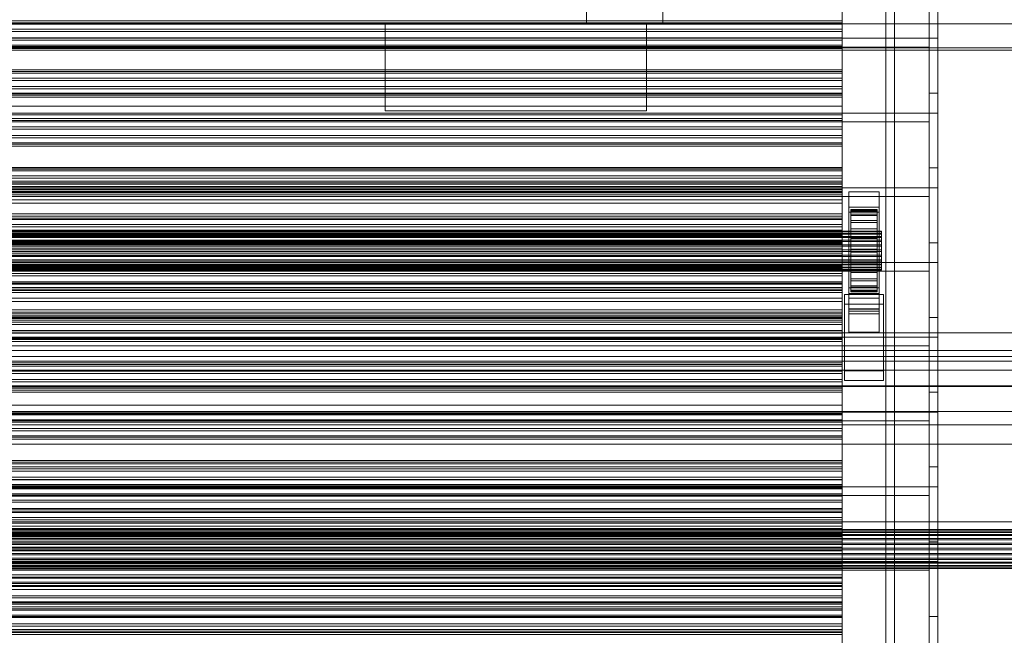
# Model space of a CAD drawing. Header units: millimetres. Extents: x -3490 to 61924, y -72580 to 6847.
# Tile 372 of 656: x 872 to 1324, y -32981 to -32698. Entities that reach past the tile are written whole.
import ezdxf

# ---------------------------------------------------------------- set-up
doc = ezdxf.new("R2010")
doc.units = ezdxf.units.MM
for name, color, linetype, lineweight in [('frontal_C03', 7, 'Continuous', 0), ('frontal_C03-dry', 7, 'Continuous', 0), ('frontal_tolva', 7, 'Continuous', 0)]:
    doc.layers.add(name, color=color, linetype=linetype, lineweight=lineweight)

msp = doc.modelspace()

# ---------------------------------------------------------------- linework, layer by layer
at = {"layer": 'frontal_C03'}
for p, q in [((1270, -32314.944), (1270, -34875.113)), ((1274, -34875.113), (1274, -32314.944)), ((1270, -32318.841), (1270, -34879.011)), ((1270, -35001.792), (1270, -32441.623)), ((1274, -32441.623), (1274, -35001.792)), ((1250, -32698.601), (-1250, -32698.601)), ((1250, -32699.482), (-1250, -32699.482)), ((1250, -32700.136), (-1250, -32700.136)), ((1250, -32702.443), (-1250, -32702.443)), ((1250, -32699.482), (1250, -32698.601)), ((1250, -32698.601), (1250, -32700.136)), ((1250, -32702.443), (1250, -32699.482)), ((1250, -32700.136), (1250, -32703.501)), ((1250, -32706.353), (1250, -32702.443)), ((-1250, -32703.501), (1250, -32703.501)), ((1250, -32706.353), (-1250, -32706.353)), ((1250, -32703.501), (1250, -32707.41)), ((1250, -32709.717), (1250, -32706.353)), ((1250, -32707.41), (-1250, -32707.41)), ((1250, -32709.717), (-1250, -32709.717)), ((1250, -32710.371), (-1250, -32710.371)), ((1250, -32711.252), (-1250, -32711.252)), ((1250, -32707.41), (1250, -32710.371)), ((1250, -32711.252), (1250, -32709.717)), ((1250, -32710.371), (1250, -32711.252)), ((1250, -32721.059), (-1250, -32721.059)), ((1250, -32721.94), (-1250, -32721.94)), ((1250, -32722.593), (-1250, -32722.593)), ((1250, -32724.901), (-1250, -32724.901)), ((1250, -32721.94), (1250, -32721.059)), ((1250, -32721.059), (1250, -32722.593)), ((1250, -32724.901), (1250, -32721.94)), ((1250, -32722.593), (1250, -32725.958)), ((1250, -32728.81), (1250, -32724.901)), ((-1250, -32725.958), (1250, -32725.958)), ((1250, -32728.81), (-1250, -32728.81)), ((1250, -32725.958), (1250, -32729.868)), ((1250, -32732.175), (1250, -32728.81)), ((1250, -32729.868), (-1250, -32729.868)), ((1250, -32732.175), (-1250, -32732.175)), ((1250, -32732.828), (-1250, -32732.828)), ((1250, -32733.71), (-1250, -32733.71)), ((1250, -32729.868), (1250, -32732.828)), ((1250, -32733.71), (1250, -32732.175)), ((1250, -32732.828), (1250, -32733.71)), ((1250, -32743.516), (-1250, -32743.516)), ((1250, -32744.398), (-1250, -32744.398)), ((1250, -32745.051), (-1250, -32745.051)), ((1250, -32747.358), (-1250, -32747.358)), ((1250, -32744.398), (1250, -32743.516)), ((1250, -32743.516), (1250, -32745.051)), ((1250, -32747.358), (1250, -32744.398)), ((1250, -32745.051), (1250, -32748.416)), ((1250, -32751.268), (1250, -32747.358)), ((-1250, -32748.416), (1250, -32748.416)), ((1250, -32751.268), (-1250, -32751.268)), ((1250, -32748.416), (1250, -32752.325)), ((1250, -32754.633), (1250, -32751.268)), ((1250, -32752.325), (-1250, -32752.325)), ((1250, -32754.633), (-1250, -32754.633)), ((1250, -32755.286), (-1250, -32755.286)), ((1250, -32756.167), (-1250, -32756.167)), ((1250, -32752.325), (1250, -32755.286)), ((1250, -32756.167), (1250, -32754.633)), ((1250, -32755.286), (1250, -32756.167)), ((1250, -32765.974), (-1250, -32765.974)), ((1250, -32766.855), (-1250, -32766.855)), ((1250, -32767.509), (-1250, -32767.509)), ((1250, -32769.816), (-1250, -32769.816)), ((1250, -32766.855), (1250, -32765.974)), ((1250, -32765.974), (1250, -32767.509)), ((1250, -32769.816), (1250, -32766.855)), ((1250, -32767.509), (1250, -32770.873)), ((1250, -32773.726), (1250, -32769.816)), ((-1250, -32770.873), (1250, -32770.873)), ((-1250, -32772.308), (1250, -32772.308)), ((-1250, -32773.105), (1250, -32773.105)), ((-1250, -32773.69), (1250, -32773.69)), ((1250, -32773.726), (-1250, -32773.726)), ((1250, -32774.783), (-1250, -32774.783)), ((1250, -32770.873), (1250, -32774.783)), ((1250, -32773.69), (1250, -32772.308)), ((1250, -32772.308), (1250, -32773.105)), ((1250, -32773.105), (1250, -32776.028)), ((1250, -32777.157), (1250, -32773.69)), ((1250, -32777.09), (1250, -32773.726)), ((1250, -32774.783), (1250, -32777.744)), ((-1250, -32776.028), (1250, -32776.028)), ((1250, -32777.09), (-1250, -32777.09)), ((-1250, -32777.157), (1250, -32777.157)), ((1250, -32777.744), (-1250, -32777.744)), ((1250, -32778.625), (-1250, -32778.625)), ((1250, -32776.028), (1250, -32780.876)), ((1250, -32778.625), (1250, -32777.09)), ((1250, -32782.473), (1250, -32777.157)), ((1250, -32777.744), (1250, -32778.625)), ((1253, -32779.405), (1253, -32777.159)), ((1253, -32777.159), (1267, -32777.159)), ((1253, -32823.933), (1253, -32777.159)), ((1267, -32779.405), (1253, -32779.405)), ((1253, -32779.405), (1253, -32826.179)), ((1267, -32777.159), (1267, -32779.405)), ((1267, -32777.159), (1267, -32823.933)), ((1267, -32826.179), (1267, -32779.405)), ((-1250, -32780.876), (1250, -32780.876)), ((-1250, -32782.473), (1250, -32782.473)), ((1250, -32780.876), (1250, -32787.32)), ((1250, -32789.276), (1250, -32782.473)), ((-1250, -32787.32), (1250, -32787.32)), ((1250, -32788.431), (-1250, -32788.431)), ((1250, -32787.32), (1250, -32794.92)), ((1250, -32789.313), (1250, -32788.431)), ((1250, -32788.431), (1250, -32789.966)), ((1253, -32786.591), (1253, -32784.346)), ((1253, -32784.346), (1267, -32784.346)), ((1253, -32831.12), (1253, -32784.346)), ((1267, -32786.591), (1253, -32786.591)), ((1253, -32786.591), (1253, -32833.365)), ((1254, -32795.293), (1254, -32785.3)), ((1254, -32785.3), (1254, -32786.12)), ((1254, -32785.3), (1266, -32785.3)), ((1254, -32785.773), (1254, -32785.3)), ((1254, -32795.518), (1254, -32785.773)), ((1254, -32785.773), (1266, -32785.773)), ((1254, -32787.508), (1254, -32785.773)), ((1254, -32795.682), (1254, -32786.12)), ((1254, -32786.12), (1254, -32788.179)), ((1254, -32786.12), (1266, -32786.12)), ((1254, -32796.34), (1254, -32787.508)), ((1254, -32787.508), (1266, -32787.508)), ((1254, -32790.387), (1254, -32787.508)), ((1254, -32796.657), (1254, -32788.179)), ((1254, -32788.179), (1254, -32791.335)), ((1254, -32788.179), (1266, -32788.179)), ((1266, -32786.12), (1266, -32785.3)), ((1266, -32785.3), (1266, -32795.293)), ((1266, -32785.3), (1266, -32785.773)), ((1266, -32785.773), (1266, -32795.518)), ((1266, -32785.773), (1266, -32787.508)), ((1266, -32788.179), (1266, -32786.12)), ((1266, -32786.12), (1266, -32795.682)), ((1266, -32787.508), (1266, -32796.34)), ((1266, -32787.508), (1266, -32790.387)), ((1266, -32791.335), (1266, -32788.179)), ((1266, -32788.179), (1266, -32796.657)), ((1267, -32784.346), (1267, -32786.591)), ((1267, -32784.346), (1267, -32831.12)), ((1267, -32833.365), (1267, -32786.591)), ((-1250, -32789.276), (1250, -32789.276)), ((1250, -32789.313), (-1250, -32789.313)), ((1250, -32789.966), (-1250, -32789.966)), ((1250, -32792.274), (-1250, -32792.274)), ((1250, -32797.101), (1250, -32789.276)), ((1250, -32792.274), (1250, -32789.313)), ((1250, -32789.966), (1250, -32793.331)), ((1250, -32796.183), (1250, -32792.274)), ((1254, -32797.703), (1254, -32790.387)), ((1254, -32790.387), (1266, -32790.387)), ((1254, -32794.213), (1254, -32790.387)), ((1254, -32798.152), (1254, -32791.335)), ((1254, -32791.335), (1254, -32795.374)), ((1254, -32791.335), (1266, -32791.335)), ((1266, -32790.387), (1266, -32797.703)), ((1266, -32790.387), (1266, -32794.213)), ((1266, -32795.374), (1266, -32791.335)), ((1266, -32791.335), (1266, -32798.152)), ((-1268, -32795.293), (1268, -32795.293)), ((-1268, -32795.518), (1268, -32795.518)), ((-1268, -32795.682), (1268, -32795.682)), ((-1268, -32796.34), (1268, -32796.34)), ((-1268, -32796.657), (1268, -32796.657)), ((-1250, -32793.331), (1250, -32793.331)), ((-1250, -32794.92), (1250, -32794.92)), ((1250, -32796.183), (-1250, -32796.183)), ((1250, -32797.101), (-1250, -32797.101)), ((1250, -32797.24), (-1250, -32797.24)), ((1250, -32793.331), (1250, -32797.24)), ((1250, -32794.92), (1250, -32803.159)), ((1250, -32799.548), (1250, -32796.183)), ((1250, -32805.417), (1250, -32797.101)), ((1250, -32797.24), (1250, -32800.201)), ((1254, -32799.516), (1254, -32794.213)), ((1254, -32794.213), (1266, -32794.213)), ((1254, -32798.726), (1254, -32794.213)), ((1254, -32795.682), (1254, -32795.293)), ((1266, -32795.293), (1254, -32795.293)), ((1254, -32795.293), (1254, -32795.518)), ((1254, -32800.066), (1254, -32795.374)), ((1254, -32795.374), (1254, -32800.021)), ((1254, -32795.374), (1266, -32795.374)), ((1266, -32795.518), (1254, -32795.518)), ((1254, -32795.518), (1254, -32796.34)), ((1254, -32796.657), (1254, -32795.682)), ((1266, -32795.682), (1254, -32795.682)), ((1266, -32796.34), (1254, -32796.34)), ((1254, -32796.34), (1254, -32797.703)), ((1254, -32798.152), (1254, -32796.657)), ((1266, -32796.657), (1254, -32796.657)), ((1266, -32794.213), (1266, -32799.516)), ((1266, -32794.213), (1266, -32798.726)), ((1266, -32795.293), (1266, -32795.682)), ((1266, -32795.518), (1266, -32795.293)), ((1266, -32800.021), (1266, -32795.374)), ((1266, -32795.374), (1266, -32800.066)), ((1266, -32796.34), (1266, -32795.518)), ((1266, -32795.682), (1266, -32796.657)), ((1266, -32797.703), (1266, -32796.34)), ((1266, -32796.657), (1266, -32798.152)), ((1268, -32795.682), (1268, -32795.293)), ((1268, -32795.293), (1268, -32795.518)), ((1268, -32795.518), (1268, -32796.34)), ((1268, -32796.657), (1268, -32795.682)), ((1268, -32796.34), (1268, -32797.703)), ((1268, -32798.152), (1268, -32796.657)), ((-1268, -32797.703), (1268, -32797.703)), ((-1268, -32798.152), (1268, -32798.152)), ((-1268, -32799.516), (1268, -32799.516)), ((-1268, -32800.066), (1268, -32800.066)), ((-1268, -32801.653), (1268, -32801.653)), ((1250, -32799.548), (-1250, -32799.548)), ((1250, -32800.201), (-1250, -32800.201)), ((1250, -32801.083), (-1250, -32801.083)), ((1250, -32801.083), (1250, -32799.548)), ((1250, -32800.201), (1250, -32801.083)), ((1266, -32797.703), (1254, -32797.703)), ((1254, -32797.703), (1254, -32799.516)), ((1254, -32800.066), (1254, -32798.152)), ((1266, -32798.152), (1254, -32798.152)), ((1254, -32801.653), (1254, -32798.726)), ((1254, -32798.726), (1266, -32798.726)), ((1254, -32803.617), (1254, -32798.726)), ((1266, -32799.516), (1254, -32799.516)), ((1254, -32799.516), (1254, -32801.653)), ((1254, -32800.021), (1254, -32802.267)), ((1266, -32800.021), (1254, -32800.021)), ((1254, -32800.021), (1254, -32804.958)), ((1254, -32802.267), (1254, -32800.066)), ((1266, -32800.066), (1254, -32800.066)), ((1266, -32801.653), (1254, -32801.653)), ((1254, -32801.653), (1254, -32803.97)), ((1266, -32799.516), (1266, -32797.703)), ((1266, -32798.152), (1266, -32800.066)), ((1266, -32798.726), (1266, -32801.653)), ((1266, -32798.726), (1266, -32803.617)), ((1266, -32801.653), (1266, -32799.516)), ((1266, -32802.267), (1266, -32800.021)), ((1266, -32804.958), (1266, -32800.021)), ((1266, -32800.066), (1266, -32802.267)), ((1266, -32803.97), (1266, -32801.653)), ((1268, -32797.703), (1268, -32799.516)), ((1268, -32800.066), (1268, -32798.152)), ((1268, -32799.516), (1268, -32801.653)), ((1268, -32802.267), (1268, -32800.066)), ((1268, -32801.653), (1268, -32803.97)), ((1268, -32802.267), (-1268, -32802.267)), ((-1268, -32803.97), (1268, -32803.97)), ((-1268, -32804.605), (1268, -32804.605)), ((-1268, -32806.309), (1268, -32806.309)), ((-1250, -32803.159), (1250, -32803.159)), ((-1250, -32805.417), (1250, -32805.417)), ((1250, -32803.159), (1250, -32811.474)), ((1250, -32813.655), (1250, -32805.417)), ((1254, -32802.267), (1266, -32802.267)), ((1254, -32804.605), (1254, -32802.267)), ((1254, -32803.97), (1254, -32803.617)), ((1254, -32803.617), (1266, -32803.617)), ((1254, -32808.555), (1254, -32803.617)), ((1266, -32803.97), (1254, -32803.97)), ((1254, -32803.97), (1254, -32806.309)), ((1254, -32806.922), (1254, -32804.605)), ((1254, -32804.605), (1254, -32804.958)), ((1266, -32804.605), (1254, -32804.605)), ((1254, -32804.958), (1254, -32809.85)), ((1254, -32804.958), (1266, -32804.958)), ((1254, -32806.309), (1254, -32808.555)), ((1266, -32806.309), (1254, -32806.309)), ((1254, -32806.309), (1254, -32808.51)), ((1266, -32802.267), (1266, -32804.605)), ((1266, -32803.617), (1266, -32803.97)), ((1266, -32803.617), (1266, -32808.555)), ((1266, -32806.309), (1266, -32803.97)), ((1266, -32804.958), (1266, -32804.605)), ((1266, -32804.605), (1266, -32806.922)), ((1266, -32809.85), (1266, -32804.958)), ((1266, -32808.555), (1266, -32806.309)), ((1266, -32808.51), (1266, -32806.309)), ((1268, -32804.605), (1268, -32802.267)), ((1268, -32803.97), (1268, -32806.309)), ((1268, -32806.922), (1268, -32804.605)), ((1268, -32806.309), (1268, -32808.51)), ((-1268, -32806.922), (1268, -32806.922)), ((-1268, -32808.51), (1268, -32808.51)), ((-1268, -32809.06), (1268, -32809.06)), ((-1268, -32810.423), (1268, -32810.423)), ((-1268, -32810.872), (1268, -32810.872)), ((1250, -32810.889), (-1250, -32810.889)), ((1250, -32811.77), (1250, -32810.889)), ((1250, -32810.889), (1250, -32812.424)), ((1254, -32809.06), (1254, -32806.922)), ((1254, -32806.922), (1254, -32809.85)), ((1266, -32806.922), (1254, -32806.922)), ((1254, -32808.51), (1254, -32813.201)), ((1266, -32808.51), (1254, -32808.51)), ((1254, -32808.51), (1254, -32810.423)), ((1254, -32808.555), (1266, -32808.555)), ((1254, -32813.201), (1254, -32808.555)), ((1254, -32810.872), (1254, -32809.06)), ((1254, -32809.06), (1254, -32814.362)), ((1266, -32809.06), (1254, -32809.06)), ((1254, -32809.85), (1254, -32814.362)), ((1254, -32809.85), (1266, -32809.85)), ((1254, -32810.423), (1254, -32817.24)), ((1266, -32810.423), (1254, -32810.423)), ((1254, -32810.423), (1254, -32811.918)), ((1254, -32812.236), (1254, -32810.872)), ((1254, -32810.872), (1254, -32818.189)), ((1266, -32810.872), (1254, -32810.872)), ((1266, -32809.85), (1266, -32806.922)), ((1266, -32806.922), (1266, -32809.06)), ((1266, -32813.201), (1266, -32808.51)), ((1266, -32810.423), (1266, -32808.51)), ((1266, -32808.555), (1266, -32813.201)), ((1266, -32814.362), (1266, -32809.06)), ((1266, -32809.06), (1266, -32810.872)), ((1266, -32814.362), (1266, -32809.85)), ((1266, -32817.24), (1266, -32810.423)), ((1266, -32811.918), (1266, -32810.423)), ((1266, -32818.189), (1266, -32810.872)), ((1266, -32810.872), (1266, -32812.236)), ((1268, -32809.06), (1268, -32806.922)), ((1268, -32808.51), (1268, -32810.423)), ((1268, -32810.872), (1268, -32809.06)), ((1268, -32810.423), (1268, -32811.918)), ((1268, -32812.236), (1268, -32810.872)), ((-1268, -32811.918), (1268, -32811.918)), ((-1268, -32812.236), (1268, -32812.236)), ((-1268, -32812.894), (1268, -32812.894)), ((-1268, -32813.058), (1268, -32813.058)), ((-1268, -32813.282), (1268, -32813.282)), ((-1250, -32811.474), (1250, -32811.474)), ((1250, -32811.77), (-1250, -32811.77)), ((1250, -32812.424), (-1250, -32812.424)), ((-1250, -32813.655), (1250, -32813.655)), ((1250, -32814.731), (-1250, -32814.731)), ((1250, -32811.474), (1250, -32819.3)), ((1250, -32814.731), (1250, -32811.77)), ((1250, -32812.424), (1250, -32815.789)), ((1250, -32821.256), (1250, -32813.655)), ((1250, -32818.641), (1250, -32814.731)), ((1254, -32811.918), (1254, -32820.397)), ((1266, -32811.918), (1254, -32811.918)), ((1254, -32811.918), (1254, -32812.894)), ((1254, -32813.058), (1254, -32812.236)), ((1254, -32812.236), (1254, -32821.067)), ((1266, -32812.236), (1254, -32812.236)), ((1254, -32812.894), (1254, -32822.455)), ((1266, -32812.894), (1254, -32812.894)), ((1254, -32812.894), (1254, -32813.282)), ((1254, -32813.282), (1254, -32813.058)), ((1254, -32813.058), (1254, -32822.802)), ((1266, -32813.058), (1254, -32813.058)), ((1254, -32813.201), (1266, -32813.201)), ((1254, -32817.24), (1254, -32813.201)), ((1254, -32813.282), (1254, -32823.276)), ((1266, -32813.282), (1254, -32813.282)), ((1254, -32814.362), (1254, -32818.189)), ((1254, -32814.362), (1266, -32814.362)), ((1266, -32820.397), (1266, -32811.918)), ((1266, -32812.894), (1266, -32811.918)), ((1266, -32821.067), (1266, -32812.236)), ((1266, -32812.236), (1266, -32813.058)), ((1266, -32822.455), (1266, -32812.894)), ((1266, -32813.282), (1266, -32812.894)), ((1266, -32822.802), (1266, -32813.058)), ((1266, -32813.058), (1266, -32813.282)), ((1266, -32813.201), (1266, -32817.24)), ((1266, -32823.276), (1266, -32813.282)), ((1266, -32818.189), (1266, -32814.362)), ((1268, -32811.918), (1268, -32812.894)), ((1268, -32813.058), (1268, -32812.236)), ((1268, -32812.894), (1268, -32813.282)), ((1268, -32813.282), (1268, -32813.058)), ((-1250, -32815.789), (1250, -32815.789)), ((1250, -32818.641), (-1250, -32818.641)), ((-1250, -32819.3), (1250, -32819.3)), ((1250, -32819.698), (-1250, -32819.698)), ((1250, -32815.789), (1250, -32819.698)), ((1250, -32822.006), (1250, -32818.641)), ((1250, -32819.3), (1250, -32826.103)), ((1250, -32819.698), (1250, -32822.659)), ((1254, -32817.24), (1266, -32817.24)), ((1254, -32820.397), (1254, -32817.24)), ((1254, -32818.189), (1254, -32821.067)), ((1254, -32818.189), (1266, -32818.189)), ((1266, -32817.24), (1266, -32820.397)), ((1266, -32821.067), (1266, -32818.189)), ((-1250, -32821.256), (1250, -32821.256)), ((1250, -32822.006), (-1250, -32822.006)), ((1250, -32822.659), (-1250, -32822.659)), ((1250, -32823.54), (-1250, -32823.54)), ((1250, -32827.7), (1250, -32821.256)), ((1250, -32823.54), (1250, -32822.006)), ((1250, -32822.659), (1250, -32823.54)), ((1251, -32828.946), (1251, -32824.455)), ((1251, -32824.455), (1269, -32824.455)), ((1251, -32859.535), (1251, -32824.455)), ((1253, -32832.09), (1253, -32821.31)), ((1253, -32821.31), (1267, -32821.31)), ((1253, -32831.055), (1253, -32821.31)), ((1267, -32823.933), (1253, -32823.933)), ((1253, -32823.933), (1253, -32826.179)), ((1254, -32820.397), (1266, -32820.397)), ((1254, -32822.455), (1254, -32820.397)), ((1254, -32821.067), (1254, -32822.802)), ((1254, -32821.067), (1266, -32821.067)), ((1254, -32822.455), (1266, -32822.455)), ((1254, -32823.276), (1254, -32822.455)), ((1254, -32822.802), (1254, -32823.276)), ((1254, -32822.802), (1266, -32822.802)), ((1254, -32823.276), (1266, -32823.276)), ((1266, -32820.397), (1266, -32822.455)), ((1266, -32822.802), (1266, -32821.067)), ((1266, -32822.455), (1266, -32823.276)), ((1266, -32823.276), (1266, -32822.802)), ((1267, -32821.31), (1267, -32832.09)), ((1267, -32821.31), (1267, -32831.055)), ((1267, -32826.179), (1267, -32823.933)), ((1269, -32824.455), (1269, -32828.946)), ((1269, -32824.455), (1269, -32859.535)), ((-1250, -32826.103), (1250, -32826.103)), ((-1250, -32827.7), (1250, -32827.7)), ((1250, -32826.103), (1250, -32831.419)), ((1250, -32832.548), (1250, -32827.7)), ((1269, -32828.946), (1251, -32828.946)), ((1251, -32864.027), (1251, -32828.946)), ((1253, -32826.179), (1267, -32826.179)), ((1269, -32864.027), (1269, -32828.946)), ((-1250, -32831.419), (1250, -32831.419)), ((-1250, -32832.548), (1250, -32832.548)), ((1250, -32833.347), (-1250, -32833.347)), ((1250, -32831.419), (1250, -32834.886)), ((1250, -32835.47), (1250, -32832.548)), ((1250, -32834.228), (1250, -32833.347)), ((1250, -32833.347), (1250, -32834.882)), ((1267, -32831.055), (1253, -32831.055)), ((1253, -32831.055), (1253, -32841.835)), ((1267, -32831.12), (1253, -32831.12)), ((1253, -32831.12), (1253, -32833.365)), ((1267, -32832.09), (1253, -32832.09)), ((1253, -32832.09), (1253, -32841.835)), ((1253, -32833.365), (1267, -32833.365)), ((1267, -32841.835), (1267, -32831.055)), ((1267, -32833.365), (1267, -32831.12)), ((1267, -32841.835), (1267, -32832.09)), ((1250, -32834.228), (-1250, -32834.228)), ((1250, -32834.882), (-1250, -32834.882)), ((-1250, -32834.886), (1250, -32834.886)), ((-1250, -32835.47), (1250, -32835.47)), ((-1250, -32836.268), (1250, -32836.268)), ((1250, -32837.189), (-1250, -32837.189)), ((-1250, -32838.246), (1250, -32838.246)), ((1250, -32837.189), (1250, -32834.228)), ((1250, -32834.882), (1250, -32838.246)), ((1250, -32834.886), (1250, -32836.268)), ((1250, -32836.268), (1250, -32835.47)), ((1250, -32841.098), (1250, -32837.189)), ((1250, -32838.246), (1250, -32842.156)), ((1250, -32841.098), (-1250, -32841.098)), ((1250, -32842.156), (-1250, -32842.156)), ((1250, -32844.463), (1250, -32841.098)), ((1250, -32842.156), (1250, -32845.117)), ((1253, -32841.835), (1267, -32841.835)), ((1250, -32844.463), (-1250, -32844.463)), ((1250, -32845.117), (-1250, -32845.117)), ((1250, -32845.998), (-1250, -32845.998)), ((1250, -32845.998), (1250, -32844.463)), ((1250, -32845.117), (1250, -32845.998)), ((-1500, -32850.211), (1500, -32850.211)), ((-1500, -32855.102), (1500, -32855.102)), ((1250, -32855.804), (-1250, -32855.804)), ((1250, -32856.686), (1250, -32855.804)), ((1250, -32855.804), (1250, -32857.339)), ((1500, -32859.194), (-1500, -32859.194)), ((1250, -32856.686), (-1250, -32856.686)), ((1250, -32857.339), (-1250, -32857.339)), ((1250, -32859.647), (-1250, -32859.647)), ((-1250, -32860.704), (1250, -32860.704)), ((1250, -32859.647), (1250, -32856.686)), ((1250, -32857.339), (1250, -32860.704)), ((1250, -32863.556), (1250, -32859.647)), ((1250, -32860.704), (1250, -32864.613)), ((1269, -32859.535), (1251, -32859.535)), ((1251, -32859.535), (1251, -32864.027)), ((1269, -32864.027), (1269, -32859.535)), ((1250, -32863.556), (-1250, -32863.556)), ((1250, -32864.613), (-1250, -32864.613)), ((1250, -32866.921), (1250, -32863.556)), ((1250, -32864.613), (1250, -32867.574)), ((1251, -32864.027), (1269, -32864.027)), ((1500, -32866.511), (-1500, -32866.511)), ((1500, -32866.796), (-1500, -32866.796)), ((1250, -32866.921), (-1250, -32866.921)), ((1250, -32867.574), (-1250, -32867.574)), ((1250, -32868.456), (-1250, -32868.456)), ((1250, -32868.456), (1250, -32866.921)), ((1250, -32867.574), (1250, -32868.456)), ((-1500, -32878.204), (1500, -32878.204)), ((1250, -32878.262), (-1250, -32878.262)), ((1250, -32879.143), (1250, -32878.262)), ((1250, -32878.262), (1250, -32879.797)), ((1250, -32879.143), (-1250, -32879.143)), ((1250, -32879.797), (-1250, -32879.797)), ((1250, -32882.104), (-1250, -32882.104)), ((-1250, -32883.162), (1250, -32883.162)), ((1250, -32882.104), (1250, -32879.143)), ((1250, -32879.797), (1250, -32883.162)), ((1250, -32886.014), (1250, -32882.104)), ((1250, -32883.162), (1250, -32887.071)), ((1500, -32884.317), (-1500, -32884.317)), ((1250, -32886.014), (-1250, -32886.014)), ((1250, -32887.071), (-1250, -32887.071)), ((1250, -32889.378), (1250, -32886.014)), ((1250, -32887.071), (1250, -32890.032)), ((1250, -32889.378), (-1250, -32889.378)), ((1250, -32890.032), (-1250, -32890.032)), ((1250, -32890.913), (-1250, -32890.913)), ((1250, -32890.913), (1250, -32889.378)), ((1250, -32890.032), (1250, -32890.913)), ((-1500, -32893.3), (1500, -32893.3)), ((1250, -32900.72), (-1250, -32900.72)), ((1250, -32901.601), (-1250, -32901.601)), ((1250, -32901.601), (1250, -32900.72)), ((1250, -32900.72), (1250, -32902.254)), ((1250, -32904.562), (1250, -32901.601)), ((1250, -32902.254), (-1250, -32902.254)), ((1250, -32904.562), (-1250, -32904.562)), ((-1250, -32905.619), (1250, -32905.619)), ((1250, -32902.254), (1250, -32905.619)), ((1250, -32908.471), (1250, -32904.562)), ((1250, -32905.619), (1250, -32909.529)), ((1250, -32908.471), (-1250, -32908.471)), ((1250, -32909.529), (-1250, -32909.529)), ((1250, -32911.836), (1250, -32908.471)), ((1250, -32909.529), (1250, -32912.49)), ((1250, -32911.836), (-1250, -32911.836)), ((1250, -32912.49), (-1250, -32912.49)), ((1250, -32913.371), (-1250, -32913.371)), ((1250, -32913.371), (1250, -32911.836)), ((1250, -32912.49), (1250, -32913.371)), ((-1250, -32916.092), (1250, -32916.092)), ((-1250, -32916.725), (1250, -32916.725)), ((-1250, -32917.189), (1250, -32917.189)), ((-1250, -32919.044), (1250, -32919.044)), ((1250, -32917.189), (1250, -32916.092)), ((1250, -32916.092), (1250, -32916.725)), ((1250, -32916.725), (1250, -32919.044)), ((1250, -32919.941), (1250, -32917.189)), ((1250, -32919.044), (1250, -32922.893)), ((-1250, -32919.941), (1250, -32919.941)), ((-1250, -32922.893), (1250, -32922.893)), ((1250, -32923.177), (-1250, -32923.177)), ((1250, -32924.059), (-1250, -32924.059)), ((-1250, -32924.16), (1250, -32924.16)), ((1250, -32924.16), (1250, -32919.941)), ((1250, -32922.893), (1250, -32928.008)), ((1250, -32924.059), (1250, -32923.177)), ((1250, -32923.177), (1250, -32924.712)), ((1250, -32927.019), (1250, -32924.059)), ((1250, -32929.56), (1250, -32924.16)), ((1250, -32924.712), (-1250, -32924.712)), ((1250, -32927.019), (-1250, -32927.019)), ((-1250, -32928.008), (1250, -32928.008)), ((-1250, -32928.077), (1250, -32928.077)), ((1250, -32924.712), (1250, -32928.077)), ((1250, -32930.929), (1250, -32927.019)), ((1250, -32928.008), (1250, -32934.04)), ((1250, -32928.077), (1250, -32931.986)), ((1530, -32928.942), (-1530, -32928.942)), ((-1500, -32932.482), (1500, -32932.482)), ((-1500, -32932.706), (1500, -32932.706)), ((-1500, -32932.87), (1500, -32932.87)), ((-1250, -32929.56), (1250, -32929.56)), ((1250, -32930.929), (-1250, -32930.929)), ((1250, -32931.986), (-1250, -32931.986)), ((1250, -32935.772), (1250, -32929.56)), ((1250, -32934.294), (1250, -32930.929)), ((1250, -32931.986), (1250, -32934.947)), ((1530, -32933.942), (-1530, -32933.942)), ((-1500, -32933.528), (1500, -32933.528)), ((-1500, -32933.845), (1500, -32933.845)), ((-1500, -32934.891), (1500, -32934.891)), ((-1500, -32935.34), (1500, -32935.34)), ((-1500, -32936.704), (1500, -32936.704)), ((-1500, -32937.254), (1500, -32937.254)), ((-1250, -32934.04), (1250, -32934.04)), ((1250, -32934.294), (-1250, -32934.294)), ((1250, -32934.947), (-1250, -32934.947)), ((1250, -32935.772), (-1250, -32935.772)), ((1250, -32935.828), (-1250, -32935.828)), ((1250, -32934.04), (1250, -32940.58)), ((1250, -32935.828), (1250, -32934.294)), ((1250, -32934.947), (1250, -32935.828)), ((1250, -32942.372), (1250, -32935.772)), ((-1500, -32938.841), (1500, -32938.841)), ((1500, -32939.455), (-1500, -32939.455)), ((-1500, -32941.158), (1500, -32941.158)), ((-1500, -32941.793), (1500, -32941.793)), ((-1250, -32940.58), (1250, -32940.58)), ((1250, -32940.58), (1250, -32947.18)), ((-1500, -32943.497), (1500, -32943.497)), ((-1500, -32944.111), (1500, -32944.111)), ((-1500, -32945.698), (1500, -32945.698)), ((-1500, -32946.248), (1500, -32946.248)), ((-1250, -32942.372), (1250, -32942.372)), ((1250, -32945.635), (-1250, -32945.635)), ((1250, -32946.516), (-1250, -32946.516)), ((1250, -32948.911), (1250, -32942.372)), ((1250, -32946.516), (1250, -32945.635)), ((1250, -32945.635), (1250, -32947.17)), ((1250, -32949.477), (1250, -32946.516)), ((-1500, -32947.611), (1500, -32947.611)), ((-1500, -32948.06), (1500, -32948.06)), ((-1500, -32949.107), (1500, -32949.107)), ((-1500, -32949.424), (1500, -32949.424)), ((-1500, -32950.082), (1500, -32950.082)), ((-1500, -32950.246), (1500, -32950.246)), ((-1500, -32950.47), (1500, -32950.47)), ((1250, -32947.17), (-1250, -32947.17)), ((-1250, -32947.18), (1250, -32947.18)), ((-1250, -32948.911), (1250, -32948.911)), ((1250, -32949.477), (-1250, -32949.477)), ((-1250, -32950.534), (1250, -32950.534)), ((1250, -32947.17), (1250, -32950.534)), ((1250, -32947.18), (1250, -32953.392)), ((1250, -32954.944), (1250, -32948.911)), ((1250, -32953.387), (1250, -32949.477)), ((1250, -32950.534), (1250, -32954.444)), ((-1250, -32953.392), (1250, -32953.392)), ((1250, -32954.444), (-1250, -32954.444)), ((-1250, -32954.944), (1250, -32954.944)), ((1250, -32956.751), (1250, -32953.387)), ((1250, -32953.392), (1250, -32958.792)), ((1250, -32954.444), (1250, -32957.405)), ((1250, -32960.059), (1250, -32954.944)), ((1250, -32956.751), (-1250, -32956.751)), ((1250, -32957.405), (-1250, -32957.405)), ((1250, -32958.286), (-1250, -32958.286)), ((-1250, -32958.792), (1250, -32958.792)), ((-1250, -32960.059), (1250, -32960.059)), ((1250, -32958.286), (1250, -32956.751)), ((1250, -32957.405), (1250, -32958.286)), ((1250, -32958.792), (1250, -32963.011)), ((1250, -32963.907), (1250, -32960.059)), ((-1250, -32963.011), (1250, -32963.011)), ((-1250, -32963.907), (1250, -32963.907)), ((1250, -32963.011), (1250, -32965.763)), ((1250, -32966.227), (1250, -32963.907)), ((-1250, -32965.763), (1250, -32965.763)), ((-1250, -32966.227), (1250, -32966.227)), ((-1250, -32966.86), (1250, -32966.86)), ((1250, -32968.092), (-1250, -32968.092)), ((1250, -32968.974), (-1250, -32968.974)), ((1250, -32965.763), (1250, -32966.86)), ((1250, -32966.86), (1250, -32966.227)), ((1250, -32968.974), (1250, -32968.092)), ((1250, -32968.092), (1250, -32969.627)), ((1250, -32971.935), (1250, -32968.974)), ((1250, -32969.627), (-1250, -32969.627)), ((1250, -32971.935), (-1250, -32971.935)), ((-1250, -32972.992), (1250, -32972.992)), ((1250, -32969.627), (1250, -32972.992)), ((1250, -32975.844), (1250, -32971.935)), ((1250, -32972.992), (1250, -32976.902)), ((1250, -32975.844), (-1250, -32975.844)), ((1250, -32976.902), (-1250, -32976.902)), ((1250, -32979.209), (1250, -32975.844)), ((1250, -32976.902), (1250, -32979.862)), ((1250, -32979.209), (-1250, -32979.209)), ((1250, -32979.862), (-1250, -32979.862)), ((1250, -32980.744), (-1250, -32980.744)), ((1250, -32980.744), (1250, -32979.209)), ((1250, -32979.862), (1250, -32980.744))]:
    msp.add_line(p, q, dxfattribs=at)
at = {"layer": 'frontal_C03-dry'}
for p, q in [((1290, -32731.875), (1290, -32637.875)), ((1294, -32637.875), (1294, -32731.875)), ((1250, -32669.125), (1250, -32703.5)), ((1250, -32673.125), (1250, -32707.5)), ((1290, -32766.25), (1290, -32672.25)), ((1290, -32672.25), (1290, -32706.625)), ((1294, -32672.25), (1294, -32766.25)), ((1294, -32672.25), (1294, -32706.625)), ((1290, -32710.625), (1290, -32676.25)), ((1250, -32703.5), (1250, -32697.5)), ((1250, -32731.875), (1250, -32697.5)), ((1290, -32697.5), (1290, -32731.875)), ((1294, -32731.875), (1294, -32697.5)), ((1290, -32706.625), (-1290, -32706.625)), ((1250, -32703.5), (-1250, -32703.5)), ((1250, -32707.5), (1250, -32703.5)), ((1250, -32703.5), (1250, -32737.875)), ((1290, -32706.625), (1290, -32710.625)), ((1290, -32800.625), (1290, -32706.625)), ((1294, -32706.625), (1290, -32706.625)), ((1290, -32706.625), (1290, -32741)), ((1294, -32706.625), (1294, -32800.625)), ((1294, -32706.625), (1294, -32741)), ((-1290, -32710.625), (1290, -32710.625)), ((1250, -32707.5), (-1250, -32707.5)), ((1250, -32707.5), (1250, -32741.875)), ((1290, -32745), (1290, -32710.625)), ((-1250, -32731.875), (1250, -32731.875)), ((1250, -32737.875), (1250, -32731.875)), ((1250, -32766.25), (1250, -32731.875)), ((1294, -32731.875), (1290, -32731.875)), ((1290, -32731.875), (1290, -32766.25)), ((1294, -32766.25), (1294, -32731.875)), ((1250, -32737.875), (-1250, -32737.875)), ((1250, -32741.875), (1250, -32737.875)), ((1250, -32737.875), (1250, -32772.25)), ((1290, -32741), (-1290, -32741)), ((1250, -32741.875), (-1250, -32741.875)), ((1250, -32741.875), (1250, -32776.25)), ((1290, -32741), (1290, -32745)), ((1290, -32835), (1290, -32741)), ((1294, -32741), (1290, -32741)), ((1290, -32741), (1290, -32775.375)), ((1294, -32741), (1294, -32835)), ((1294, -32741), (1294, -32775.375)), ((-1290, -32745), (1290, -32745)), ((1290, -32779.375), (1290, -32745)), ((-1250, -32766.25), (1250, -32766.25)), ((1250, -32772.25), (1250, -32766.25)), ((1250, -32800.625), (1250, -32766.25)), ((1294, -32766.25), (1290, -32766.25)), ((1290, -32766.25), (1290, -32800.625)), ((1294, -32800.625), (1294, -32766.25)), ((1250, -32772.25), (-1250, -32772.25)), ((1250, -32776.25), (1250, -32772.25)), ((1250, -32772.25), (1250, -32806.625)), ((1290, -32775.375), (-1290, -32775.375)), ((-1290, -32779.375), (1290, -32779.375)), ((1250, -32776.25), (-1250, -32776.25)), ((1250, -32776.25), (1250, -32810.625)), ((1290, -32775.375), (1290, -32779.375)), ((1290, -32869.375), (1290, -32775.375)), ((1294, -32775.375), (1290, -32775.375)), ((1290, -32775.375), (1290, -32809.75)), ((1290, -32813.75), (1290, -32779.375)), ((1294, -32775.375), (1294, -32869.375)), ((1294, -32775.375), (1294, -32809.75)), ((-1250, -32800.625), (1250, -32800.625)), ((1250, -32806.625), (1250, -32800.625)), ((1250, -32835), (1250, -32800.625)), ((1294, -32800.625), (1290, -32800.625)), ((1290, -32800.625), (1290, -32835)), ((1294, -32835), (1294, -32800.625)), ((1290, -32809.75), (-1290, -32809.75)), ((1250, -32806.625), (-1250, -32806.625)), ((1250, -32810.625), (-1250, -32810.625)), ((1250, -32810.625), (1250, -32806.625)), ((1250, -32806.625), (1250, -32841)), ((1250, -32810.625), (1250, -32845)), ((1290, -32809.75), (1290, -32813.75)), ((1290, -32903.75), (1290, -32809.75)), ((1294, -32809.75), (1290, -32809.75)), ((1290, -32809.75), (1290, -32844.125)), ((1294, -32809.75), (1294, -32903.75)), ((1294, -32809.75), (1294, -32844.125)), ((-1290, -32813.75), (1290, -32813.75)), ((1290, -32848.125), (1290, -32813.75)), ((-1250, -32835), (1250, -32835)), ((1250, -32841), (1250, -32835)), ((1250, -32869.375), (1250, -32835)), ((1294, -32835), (1290, -32835)), ((1290, -32835), (1290, -32869.375)), ((1294, -32869.375), (1294, -32835)), ((1250, -32841), (-1250, -32841)), ((1250, -32845), (1250, -32841)), ((1250, -32841), (1250, -32875.375)), ((1290, -32844.125), (-1290, -32844.125)), ((1250, -32845), (-1250, -32845)), ((1250, -32845), (1250, -32879.375)), ((1290, -32844.125), (1290, -32848.125)), ((1290, -32938.125), (1290, -32844.125)), ((1294, -32844.125), (1290, -32844.125)), ((1290, -32844.125), (1290, -32878.5)), ((1294, -32844.125), (1294, -32938.125)), ((1294, -32844.125), (1294, -32878.5)), ((-1290, -32848.125), (1290, -32848.125)), ((1290, -32882.5), (1290, -32848.125)), ((-1250, -32869.375), (1250, -32869.375)), ((1250, -32875.375), (1250, -32869.375)), ((1250, -32903.75), (1250, -32869.375)), ((1294, -32869.375), (1290, -32869.375)), ((1290, -32869.375), (1290, -32903.75)), ((1294, -32903.75), (1294, -32869.375)), ((1290, -32878.5), (-1290, -32878.5)), ((1250, -32875.375), (-1250, -32875.375)), ((1250, -32879.375), (1250, -32875.375)), ((1250, -32875.375), (1250, -32909.75)), ((1290, -32878.5), (1290, -32882.5)), ((1290, -32972.5), (1290, -32878.5)), ((1294, -32878.5), (1290, -32878.5)), ((1290, -32878.5), (1290, -32912.875)), ((1294, -32878.5), (1294, -32972.5)), ((1294, -32878.5), (1294, -32912.875)), ((-1290, -32882.5), (1290, -32882.5)), ((1250, -32879.375), (-1250, -32879.375)), ((1250, -32879.375), (1250, -32913.75)), ((1290, -32916.875), (1290, -32882.5)), ((-1250, -32903.75), (1250, -32903.75)), ((1250, -32909.75), (1250, -32903.75)), ((1250, -32938.125), (1250, -32903.75)), ((1294, -32903.75), (1290, -32903.75)), ((1290, -32903.75), (1290, -32938.125)), ((1294, -32938.125), (1294, -32903.75)), ((1250, -32909.75), (-1250, -32909.75)), ((1250, -32913.75), (1250, -32909.75)), ((1250, -32909.75), (1250, -32944.125)), ((1290, -32912.875), (-1290, -32912.875)), ((1250, -32913.75), (-1250, -32913.75)), ((1250, -32913.75), (1250, -32948.125)), ((1290, -32912.875), (1290, -32916.875)), ((1290, -33006.875), (1290, -32912.875)), ((1294, -32912.875), (1290, -32912.875)), ((1290, -32912.875), (1290, -32947.25)), ((1294, -32912.875), (1294, -33006.875)), ((1294, -32912.875), (1294, -32947.25)), ((-1290, -32916.875), (1290, -32916.875)), ((1290, -32951.25), (1290, -32916.875)), ((-1250, -32938.125), (1250, -32938.125)), ((1250, -32944.125), (1250, -32938.125)), ((1250, -32972.5), (1250, -32938.125)), ((1294, -32938.125), (1290, -32938.125)), ((1290, -32938.125), (1290, -32972.5)), ((1294, -32972.5), (1294, -32938.125)), ((1250, -32944.125), (-1250, -32944.125)), ((1250, -32948.125), (1250, -32944.125)), ((1250, -32944.125), (1250, -32978.5)), ((1290, -32947.25), (-1290, -32947.25)), ((-1290, -32951.25), (1290, -32951.25)), ((1250, -32948.125), (-1250, -32948.125)), ((1250, -32948.125), (1250, -32982.5)), ((1290, -32947.25), (1290, -32951.25)), ((1290, -33041.25), (1290, -32947.25)), ((1294, -32947.25), (1290, -32947.25)), ((1290, -32947.25), (1290, -32981.625)), ((1290, -32985.625), (1290, -32951.25)), ((1294, -32947.25), (1294, -33041.25)), ((1294, -32947.25), (1294, -32981.625)), ((-1250, -32972.5), (1250, -32972.5)), ((1250, -32978.5), (1250, -32972.5)), ((1250, -33006.875), (1250, -32972.5)), ((1294, -32972.5), (1290, -32972.5)), ((1290, -32972.5), (1290, -33006.875)), ((1294, -33006.875), (1294, -32972.5)), ((1250, -32978.5), (-1250, -32978.5)), ((1250, -32982.5), (1250, -32978.5)), ((1250, -32978.5), (1250, -33012.875))]:
    msp.add_line(p, q, dxfattribs=at)
at = {"layer": 'frontal_tolva'}
for p, q in [((1132.5, -32700), (1132.5, -31730)), ((1167.5, -32700), (1167.5, -31730)), ((-1821.5, -32700), (1821.5, -32700)), ((-1725, -32700), (1725, -32700)), ((1160, -32700), (1040, -32700)), ((1040, -32740), (1040, -32700)), ((1167.5, -32700), (1132.5, -32700)), ((1160, -32740), (1160, -32700)), ((-1821.5, -32711), (1821.5, -32711)), ((-1725, -32712), (1725, -32712)), ((1160, -32740), (1040, -32740)), ((-1821.5, -32842), (1821.5, -32842)), ((-1821.5, -32853), (1821.5, -32853))]:
    msp.add_line(p, q, dxfattribs=at)

doc.saveas('drawing.dxf')
